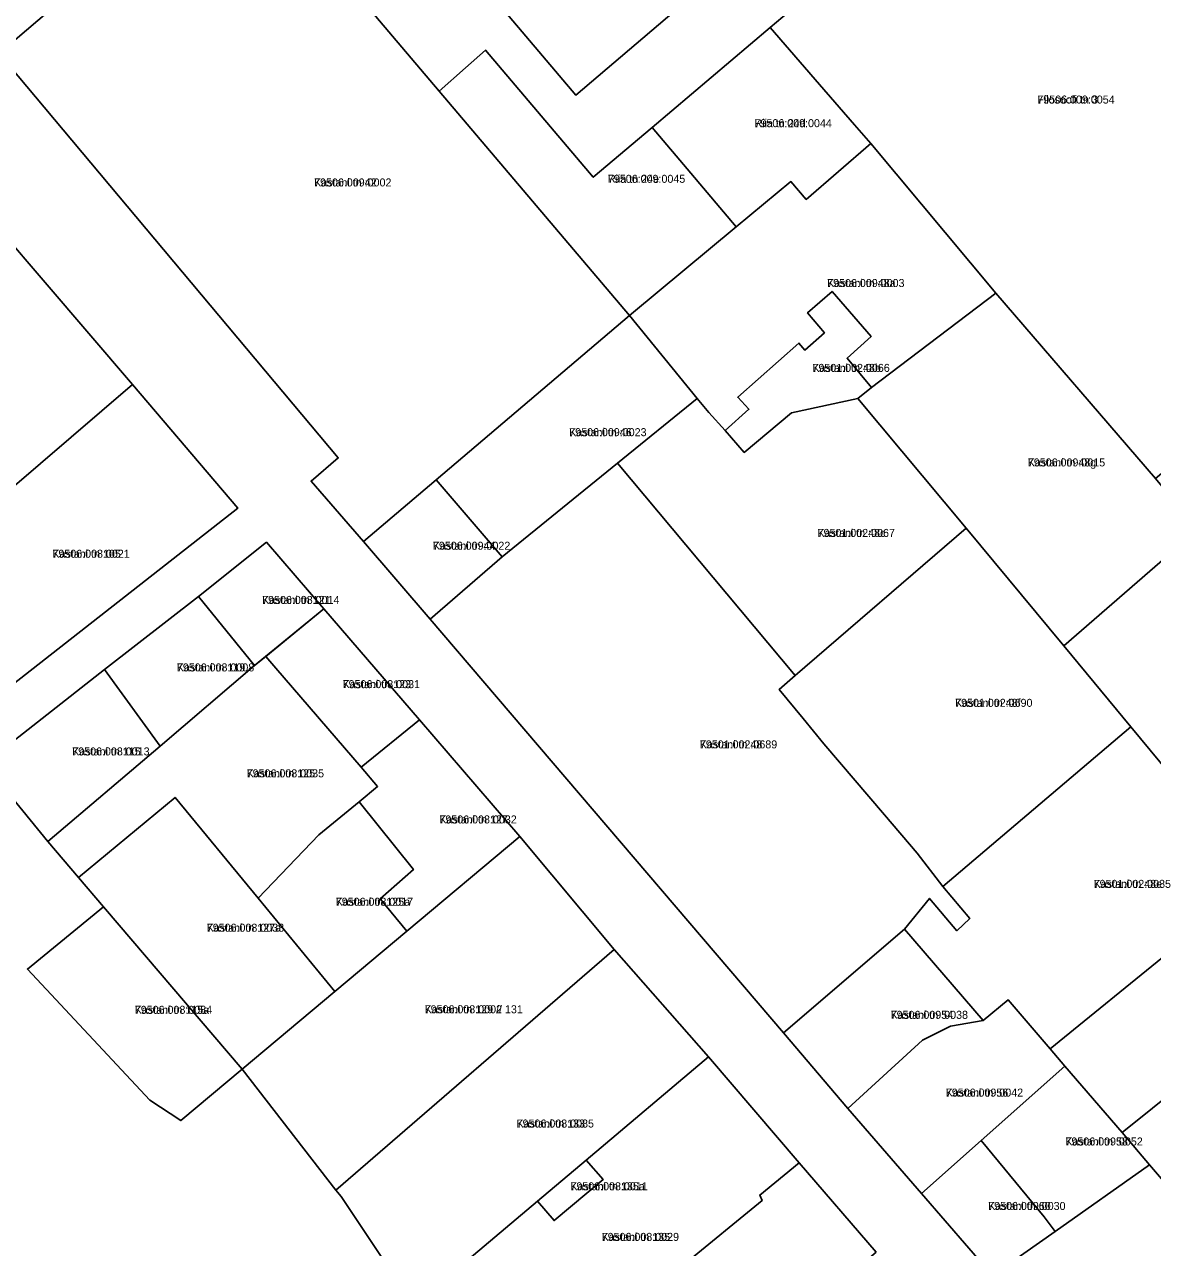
# Model space of a CAD drawing. Extents: x 643847 to 663718, y 6468443 to 6482775.
# Drawn here: x 658834.6 to 659046.1, y 6473025.1 to 6473254.4 of the extents above; entities that cross this region are included whole.
import ezdxf

# ---------------------------------------------------------------- set-up
doc = ezdxf.new("R2010")
doc.units = 0
for name, color, linetype in [('L_AADRESS', 7, 'Continuous'), ('PIIR', 7, 'Continuous'), ('TUNNUS', 7, 'Continuous')]:
    doc.layers.add(name, color=color, linetype=linetype)

msp = doc.modelspace()

# ---------------------------------------------------------------- linework, layer by layer
at = {"layer": 'PIIR'}
for points in [[(658815.73, 6473270.26), (658836.52, 6473288.19), (658869.51, 6473315.83), (658909.1, 6473348.62), (658953.18, 6473385.72), (658958.4, 6473390.1), (658999.6, 6473424.81), (659015.28, 6473404.6), (658980.72, 6473375.14), (658968.71, 6473365.16), (658960.6, 6473358.38), (658926.71, 6473330.34), (658884.48, 6473295.39), (658874.2, 6473286.88), (658829.76, 6473248.96)], [(658829.76, 6473248.96), (658893.39, 6473173.12), (658888.32, 6473168.8), (658898.16, 6473157.44), (658910.62, 6473142.88), (658976.86, 6473065.33), (658988.96, 6473051.17), (659002.75, 6473035.22), (659016.06, 6473019.83)], [(658821.14, 6473121.92), (658874.55, 6473163.69), (658854.82, 6473186.92), (658813.46, 6473235.12)], [(658994.25, 6473024.24), (658979.81, 6473040.96), (658962.82, 6473060.85), (658945.16, 6473080.97), (658927.44, 6473102.18), (658908.64, 6473124.02), (658890.71, 6473144.86), (658879.93, 6473157.32), (658867.2, 6473147.15), (658849.58, 6473133.48), (658827.03, 6473115.78)], [(658827.03, 6473115.78), (658838.96, 6473101.24), (658844.72, 6473094.48), (658849.4, 6473089), (658835.12, 6473077.3), (658858.05, 6473052.71), (658863.9, 6473048.89), (658875.4, 6473058.55), (658892.98, 6473035.86), (658893.93, 6473034.64), (658907.6, 6473014.23), (658922.44, 6472991.84), (658934.89, 6472973.59), (658947.86, 6472954.59), (658948.45, 6472953.59), (658959.35, 6472935.31), (658960.8, 6472932.88), (658970.93, 6472915.87), (658981.5, 6472894.57), (658992.14, 6472872.73), (658995.57, 6472865.47), (659014.95, 6472824.56)]]:
    msp.add_lwpolyline(points, dxfattribs=at)
for points in [[(658904.51, 6473271.62), (658946.41, 6473306.18), (658974.83, 6473272.58), (658937.94, 6473241.17), (658916.05, 6473267.02), (658911.58, 6473263.24)], [(659008.51, 6473302.7), (659074.58, 6473225.95), (659049.22, 6473195.36), (659062.37, 6473182.33), (659061.76, 6473181.85), (659046.64, 6473169.27), (659016.71, 6473204), (658993.24, 6473232.06), (658990.21, 6473235.57), (658983.66, 6473243.12), (658974.38, 6473253.83), (658983.92, 6473261.91), (658986.93, 6473278.07), (658983.97, 6473281.52)], [(658874.2, 6473286.88), (658884.48, 6473295.39), (658904.51, 6473271.62), (658911.58, 6473263.24), (658916.05, 6473267.02), (658937.94, 6473241.17), (658974.83, 6473272.58), (658983.97, 6473281.52), (658986.93, 6473278.07), (658983.92, 6473261.91), (658974.38, 6473253.83), (658952.25, 6473235.08), (658941.23, 6473225.74), (658920.99, 6473249.59), (658917.26, 6473246.27), (658912.34, 6473241.88)], [(658947.99, 6473199.82), (658911.78, 6473169.02), (658898.16, 6473157.44), (658888.32, 6473168.8), (658893.39, 6473173.12), (658829.76, 6473248.96), (658874.2, 6473286.88), (658912.34, 6473241.88)], [(658952.25, 6473235.08), (658974.38, 6473253.83), (658983.66, 6473243.12), (658990.21, 6473235.57), (658993.24, 6473232.06), (658981.14, 6473221.59), (658978.27, 6473224.93), (658968.04, 6473216.45), (658959.5, 6473226.52)], [(658912.34, 6473241.88), (658917.26, 6473246.27), (658920.99, 6473249.59), (658941.23, 6473225.74), (658952.25, 6473235.08), (658959.5, 6473226.52), (658968.04, 6473216.45), (658948.39, 6473200.16), (658947.99, 6473199.82)], [(658781.96, 6473164.14), (658760.72, 6473188.59), (658813.46, 6473235.12), (658854.82, 6473186.92), (658803, 6473142.49), (658783.11, 6473165.16)], [(658962.88, 6473181.67), (658960.73, 6473184.26), (658947.99, 6473199.82), (658948.39, 6473200.16), (658968.04, 6473216.45), (658978.27, 6473224.93), (658981.14, 6473221.59), (658993.24, 6473232.06), (659016.71, 6473204), (658993.41, 6473186.32), (658988.8, 6473191.81), (658993.3, 6473195.87), (658985.99, 6473204.34), (658981.4, 6473200.35), (658984.55, 6473196.61), (658980.87, 6473193.35), (658979.77, 6473194.65), (658968.3, 6473184.51), (658970.39, 6473182.25), (658965.98, 6473178.29)], [(658969.53, 6473174.18), (658965.98, 6473178.29), (658970.39, 6473182.25), (658968.3, 6473184.51), (658979.77, 6473194.65), (658980.87, 6473193.35), (658984.55, 6473196.61), (658981.4, 6473200.35), (658985.99, 6473204.34), (658993.3, 6473195.87), (658988.8, 6473191.81), (658993.41, 6473186.32), (658990.84, 6473184.28), (658978.42, 6473181.6)], [(659029.43, 6473137.93), (659011.11, 6473159.96), (658990.84, 6473184.28), (658993.41, 6473186.32), (659016.71, 6473204), (659046.64, 6473169.27), (659054.56, 6473159.7)], [(658924.16, 6473154.61), (658911.78, 6473169.02), (658947.99, 6473199.82), (658960.73, 6473184.26), (658945.77, 6473172.18)], [(658803, 6473142.49), (658854.82, 6473186.92), (658874.55, 6473163.69), (658821.14, 6473121.92), (658817, 6473126.63)], [(658979.07, 6473132.35), (658945.77, 6473172.18), (658960.73, 6473184.26), (658962.88, 6473181.67), (658965.98, 6473178.29), (658969.53, 6473174.18), (658978.42, 6473181.6), (658990.84, 6473184.28), (659011.11, 6473159.96)], [(658976.86, 6473065.33), (658910.62, 6473142.88), (658924.16, 6473154.61), (658945.77, 6473172.18), (658979.07, 6473132.35), (658976.1, 6473129.73), (658980.56, 6473124.29), (658984.44, 6473119.56), (658995.8, 6473106.25), (659001.94, 6473099.04), (659006.76, 6473092.78), (659011.81, 6473086.78), (659009.39, 6473084.48), (659004.24, 6473090.54), (658999.57, 6473084.79)], [(658924.16, 6473154.61), (658910.62, 6473142.88), (658898.16, 6473157.44), (658911.78, 6473169.02)], [(659042.03, 6473122.74), (659006.76, 6473092.78), (659001.94, 6473099.04), (658995.8, 6473106.25), (658984.44, 6473119.56), (658980.56, 6473124.29), (658976.1, 6473129.73), (658979.07, 6473132.35), (659011.11, 6473159.96), (659029.43, 6473137.93)], [(659054.56, 6473159.7), (659067.23, 6473144.38), (659081.62, 6473127.2), (659089.57, 6473117.25), (659070.25, 6473102.24), (659063.46, 6473096.86), (659042.03, 6473122.74), (659029.43, 6473137.93)], [(658890.71, 6473144.86), (658877.72, 6473134.2), (658867.2, 6473147.15), (658879.93, 6473157.32)], [(658877.72, 6473134.2), (658860.03, 6473119.07), (658849.58, 6473133.48), (658867.2, 6473147.15)], [(658890.71, 6473144.86), (658908.64, 6473124.02), (658897.71, 6473115.13), (658881.73, 6473133.72), (658879.82, 6473135.93)], [(658879.82, 6473135.93), (658881.73, 6473133.72), (658897.71, 6473115.13), (658900.79, 6473111.56), (658897.3, 6473108.69), (658889.76, 6473102.5), (658878.38, 6473090.58), (658862.81, 6473109.49), (658844.72, 6473094.48), (658838.96, 6473101.24), (658860.03, 6473119.07), (658877.72, 6473134.2)], [(658860.03, 6473119.07), (658838.96, 6473101.24), (658827.03, 6473115.78), (658849.58, 6473133.48)], [(658908.64, 6473124.02), (658927.44, 6473102.18), (658906.24, 6473084.4), (658901.27, 6473090.47), (658907.49, 6473095.97), (658897.3, 6473108.69), (658900.79, 6473111.56), (658897.71, 6473115.13)], [(659014.3, 6473067.64), (658999.57, 6473084.79), (659004.24, 6473090.54), (659009.39, 6473084.48), (659011.81, 6473086.78), (659006.76, 6473092.78), (659042.03, 6473122.74), (659063.46, 6473096.86), (659063.06, 6473091.91), (659055.61, 6473085.75), (659032.24, 6473066.75), (659026.9, 6473062.33), (659019, 6473071.57)], [(658862.81, 6473109.49), (658878.38, 6473090.58), (658892.77, 6473073.12), (658875.4, 6473058.55), (658849.4, 6473089), (658844.72, 6473094.48)], [(658907.49, 6473095.97), (658901.27, 6473090.47), (658906.24, 6473084.4), (658892.77, 6473073.12), (658878.38, 6473090.58), (658889.76, 6473102.5), (658897.3, 6473108.69)], [(658945.16, 6473080.97), (658892.98, 6473035.86), (658875.4, 6473058.55), (658892.77, 6473073.12), (658906.24, 6473084.4), (658927.44, 6473102.18)], [(659029.67, 6473059.09), (659026.9, 6473062.33), (659032.24, 6473066.75), (659055.61, 6473085.75), (659063.06, 6473091.91), (659063.46, 6473096.86), (659070.25, 6473102.24), (659070.68, 6473099.26), (659084.98, 6473082.44), (659040.39, 6473046.65)], [(658858.05, 6473052.71), (658835.12, 6473077.3), (658849.4, 6473089), (658875.4, 6473058.55), (658863.9, 6473048.89)], [(658976.86, 6473065.33), (658999.57, 6473084.79), (659014.3, 6473067.64), (659008.23, 6473066.58), (659002.95, 6473063.97), (658988.96, 6473051.17)], [(658892.98, 6473035.86), (658945.16, 6473080.97), (658962.82, 6473060.85), (658939.92, 6473041.51), (658930.77, 6473033.78), (658907.6, 6473014.23), (658893.93, 6473034.64)], [(659084.98, 6473082.44), (659090.38, 6473076.19), (659086.99, 6473073.26), (659099.23, 6473058.01), (659059.12, 6473025.46), (659058.74, 6473025.96), (659056.45, 6473027.84), (659045.53, 6473040.6), (659040.39, 6473046.65)], [(659002.75, 6473035.22), (658988.96, 6473051.17), (659002.95, 6473063.97), (659008.23, 6473066.58), (659014.3, 6473067.64), (659019, 6473071.57), (659026.9, 6473062.33), (659029.67, 6473059.09), (659013.97, 6473045.15)], [(658962.82, 6473060.85), (658979.81, 6473040.96), (658972.45, 6473034.95), (658972.87, 6473033.89), (658958.05, 6473021.77), (658922.44, 6472991.84), (658907.6, 6473014.23), (658930.77, 6473033.78), (658933.86, 6473030.16), (658943.07, 6473037.85), (658939.92, 6473041.51)], [(659027.8, 6473028.1), (659025.79, 6473030.86), (659013.97, 6473045.15), (659029.67, 6473059.09), (659040.39, 6473046.65), (659045.53, 6473040.6)], [(659002.75, 6473035.22), (659013.97, 6473045.15), (659025.79, 6473030.86), (659027.8, 6473028.1), (659016.06, 6473019.83)], [(658943.07, 6473037.85), (658933.86, 6473030.16), (658930.77, 6473033.78), (658939.92, 6473041.51)], [(658994.25, 6473024.24), (658972.21, 6473005.47), (658958.05, 6473021.77), (658972.87, 6473033.89), (658972.45, 6473034.95), (658979.81, 6473040.96)], [(659030.25, 6473003.44), (659016.06, 6473019.83), (659027.8, 6473028.1), (659045.53, 6473040.6), (659056.45, 6473027.84), (659058.74, 6473025.96), (659059.12, 6473025.46), (659061.03, 6473023.28), (659052.1, 6473017.41), (659046.6, 6473014.02), (659044.94, 6473013.54), (659037.55, 6473008)]]:
    msp.add_lwpolyline(points, close=True, dxfattribs=at)

# ---------------------------------------------------------------- texts
at = {"layer": 'L_AADRESS'}
for s, p in [('Filosoofi tn 3', (659024.48, 6473239.57)), ('Riia tn 24d', (658971.45, 6473235.14)), ('Kastani tn 42', (658888.88, 6473224.03)), ('Riia tn 24e', (658943.97, 6473224.71)), ('Kastani tn 48a', (658985.08, 6473205.17)), ('Kastani tn 48b', (658982.31, 6473189.26)), ('Kastani tn 46', (658936.71, 6473177.21)), ('Kastani tn 48g', (659022.7, 6473171.54)), ('Kastani tn 48c', (658983.28, 6473158.32)), ('Kastani tn 44', (658911.16, 6473155.92)), ('Kastani tn 105', (658839.81, 6473154.42)), ('Kastani tn 121', (658879.13, 6473145.76)), ('Kastani tn 119', (658863.15, 6473133.11)), ('Kastani tn 123', (658894.23, 6473129.97)), ('Kastani tn 48f', (659009.07, 6473126.47)), ('Kastani tn 48', (658961.21, 6473118.68)), ('Kastani tn 115', (658843.53, 6473117.36)), ('Kastani tn 125', (658876.24, 6473113.25)), ('Kastani tn 127', (658912.37, 6473104.61)), ('Kastani tn 48e', (659035.04, 6473092.53)), ('Kastani tn 125a', (658892.94, 6473089.18)), ('Kastani tn 127a', (658868.75, 6473084.31)), ('Kastani tn 115a', (658855.26, 6473068.92)), ('Kastani tn 129 // 131', (658909.61, 6473069.02)), ('Kastani tn 54', (658996.98, 6473067.98)), ('Kastani tn 56', (659007.32, 6473053.4)), ('Kastani tn 133', (658926.85, 6473047.6)), ('Kastani tn 58', (659029.75, 6473044.24)), ('Kastani tn 135a', (658936.93, 6473035.84)), ('Kastani tn 60', (659015.27, 6473032.15)), ('Kastani tn 135', (658942.8, 6473026.35))]:
    msp.add_text(s, height=1.5, dxfattribs=at).set_placement(p)
at = {"layer": 'TUNNUS'}
for s, p in [('79506:009:0054', (659024.48, 6473239.57)), ('79506:009:0044', (658971.45, 6473235.14)), ('79506:009:0002', (658888.88, 6473224.03)), ('79506:009:0045', (658943.97, 6473224.71)), ('79506:009:0003', (658985.08, 6473205.17)), ('79501:002:0066', (658982.31, 6473189.26)), ('79506:009:0023', (658936.71, 6473177.21)), ('79506:009:0015', (659022.7, 6473171.54)), ('79501:002:0067', (658983.28, 6473158.32)), ('79506:009:0022', (658911.16, 6473155.92)), ('79506:008:0021', (658839.81, 6473154.42)), ('79506:008:0014', (658879.13, 6473145.76)), ('79506:008:0008', (658863.15, 6473133.11)), ('79506:008:0031', (658894.23, 6473129.97)), ('79501:002:0690', (659009.07, 6473126.47)), ('79501:002:0689', (658961.21, 6473118.68)), ('79506:008:0013', (658843.53, 6473117.36)), ('79506:008:0035', (658876.24, 6473113.25)), ('79506:008:0032', (658912.37, 6473104.61)), ('79501:002:0085', (659035.04, 6473092.53)), ('79506:008:0017', (658892.94, 6473089.18)), ('79506:008:0033', (658868.75, 6473084.31)), ('79506:008:0084', (658855.26, 6473068.92)), ('79506:008:0002', (658909.61, 6473069.02)), ('79506:009:0038', (658996.98, 6473067.98)), ('79506:009:0042', (659007.32, 6473053.4)), ('79506:008:0085', (658926.85, 6473047.6)), ('79506:009:0052', (659029.75, 6473044.24)), ('79506:008:0011', (658936.93, 6473035.84)), ('79506:009:0030', (659015.27, 6473032.15)), ('79506:008:0029', (658942.8, 6473026.35))]:
    msp.add_text(s, height=1.5, dxfattribs=at).set_placement(p)

doc.saveas('drawing.dxf')
